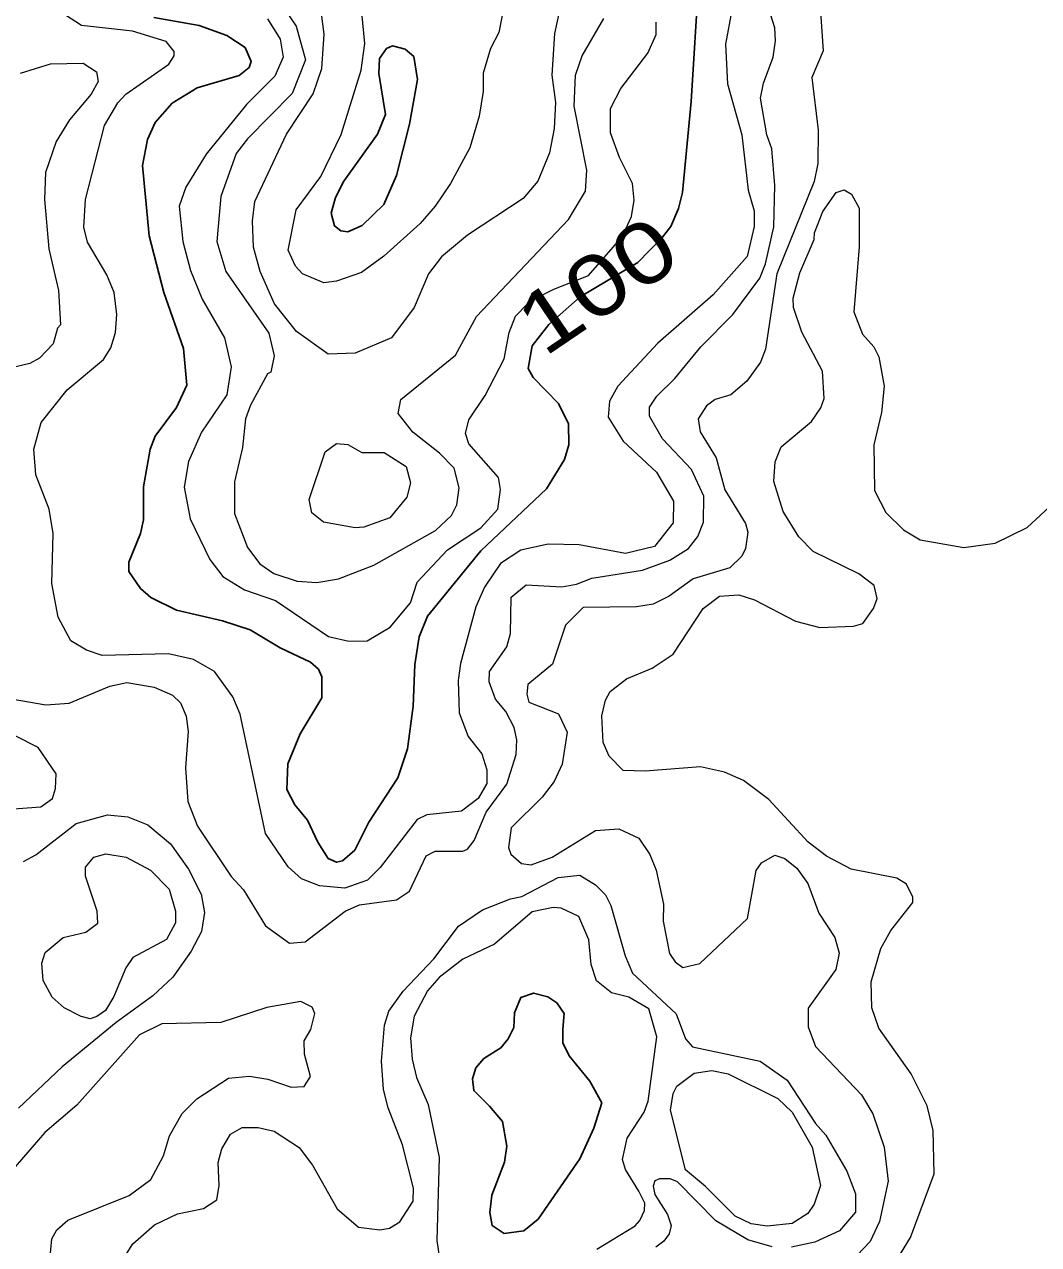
# Model space of a CAD drawing. Extents: x 673.6 to 698.9, y 7012 to 7040.1.
# Drawn here: x 694.053 to 695.387, y 7027.65 to 7029.254 of the extents above; entities that cross this region are included whole.
import ezdxf
from ezdxf.enums import TextEntityAlignment as Align

# ---------------------------------------------------------------- set-up
doc = ezdxf.new("R2010")
doc.units = 0
doc.header["$LTSCALE"] = 0.032
doc.layers.add('1', color=7, linetype='Continuous', lineweight=25)
doc.layers.add('2', color=7, linetype='Continuous', lineweight=13)
doc.layers.add('61', color=7, linetype='Continuous')

msp = doc.modelspace()

# ---------------------------------------------------------------- linework, layer by layer
at = {"layer": '1'}
msp.add_lwpolyline([(694.2235, 7029.2633), (694.2828, 7029.2528), (694.3193, 7029.2395), (694.3432, 7029.2236), (694.3512, 7029.2055), (694.3487, 7029.1977), (694.3357, 7029.187), (694.2802, 7029.1707), (694.2476, 7029.1504), (694.2253, 7029.1252), (694.2151, 7029.103), (694.2084, 7029.0685), (694.2173, 7028.9762), (694.2363, 7028.9018), (694.2625, 7028.8282), (694.2666, 7028.7797), (694.2533, 7028.7506), (694.2249, 7028.713), (694.2185, 7028.6956), (694.2096, 7028.6463), (694.2099, 7028.6027), (694.2058, 7028.5847), (694.1904, 7028.5472), (694.1903, 7028.5349), (694.2056, 7028.5127), (694.2193, 7028.5006), (694.2531, 7028.4842), (694.3136, 7028.4702), (694.3502, 7028.4582), (694.3893, 7028.4345), (694.4293, 7028.4157), (694.4399, 7028.4063), (694.4443, 7028.3963), (694.4441, 7028.3688), (694.4159, 7028.3216), (694.3996, 7028.282), (694.3982, 7028.2481), (694.4089, 7028.228), (694.4254, 7028.2079), (694.4389, 7028.1792), (694.4524, 7028.1574), (694.4636, 7028.1527), (694.4714, 7028.1546), (694.4874, 7028.1686), (694.5061, 7028.2053), (694.5442, 7028.2638), (694.5567, 7028.3019), (694.5643, 7028.3576), (694.5667, 7028.4124), (694.5722, 7028.449), (694.5831, 7028.4761), (694.6532, 7028.5619), (694.7398, 7028.6435), (694.7633, 7028.6823), (694.7688, 7028.7013), (694.7686, 7028.7291), (694.7554, 7028.7558), (694.722, 7028.7901), (694.7157, 7028.8016), (694.7206, 7028.8314), (694.7425, 7028.8595), (694.7839, 7028.8962), (694.8599, 7028.9413), (694.8918, 7028.9739), (694.9029, 7028.9885), (694.9134, 7029.012), (694.9185, 7029.0332), (694.9298, 7029.1529), (694.9397, 7029.3156)], dxfattribs=at)
for points in [[(694.5593, 7029.1228), (694.5426, 7029.0555), (694.5257, 7029.0172), (694.4973, 7028.9896), (694.4784, 7028.9816), (694.4694, 7028.9826), (694.4607, 7028.9892), (694.4567, 7029.0062), (694.4621, 7029.0264), (694.4731, 7029.0479), (694.5176, 7029.1097), (694.528, 7029.1356), (694.519, 7029.1894), (694.52, 7029.2094), (694.5294, 7029.2227), (694.5372, 7029.2261), (694.5538, 7029.2217), (694.5651, 7029.2118), (694.5699, 7029.1816)], [(694.8017, 7027.8031), (694.7836, 7027.7628), (694.7286, 7027.6834), (694.7099, 7027.6678), (694.6838, 7027.6645), (694.668, 7027.6748), (694.6653, 7027.6919), (694.6677, 7027.7148), (694.6842, 7027.7583), (694.6874, 7027.7793), (694.6816, 7027.8118), (694.6646, 7027.8319), (694.644, 7027.8525), (694.6423, 7027.8677), (694.6466, 7027.8822), (694.6573, 7027.8946), (694.6796, 7027.9084), (694.6893, 7027.9204), (694.6968, 7027.9354), (694.6977, 7027.9546), (694.706, 7027.9749), (694.7227, 7027.9805), (694.7412, 7027.9757), (694.7531, 7027.9677), (694.7627, 7027.9536), (694.7613, 7027.9332), (694.7613, 7027.9152), (694.7696, 7027.8979), (694.7967, 7027.8647), (694.8122, 7027.8362)]]:
    msp.add_lwpolyline(points, close=True, dxfattribs=at)
at = {"layer": '2'}
for points in [[(694.7651, 7029.3113), (694.75, 7029.2424), (694.7467, 7029.1874), (694.7515, 7029.1517), (694.7499, 7029.1172), (694.7437, 7029.0854), (694.7281, 7029.0481), (694.709, 7029.0254), (694.6359, 7028.977), (694.6016, 7028.9485), (694.5846, 7028.9261), (694.5655, 7028.8819), (694.5357, 7028.8421), (694.4882, 7028.822), (694.4526, 7028.8205), (694.4111, 7028.8503), (694.3818, 7028.887), (694.363, 7028.9294), (694.3542, 7028.9615), (694.353, 7028.9959), (694.356, 7029.0215), (694.3979, 7029.11), (694.4327, 7029.1631), (694.4442, 7029.196), (694.4474, 7029.2412), (694.4377, 7029.3169)], [(694.3803, 7029.2965), (694.4104, 7029.2518), (694.4228, 7029.2076), (694.4051, 7029.1633), (694.3463, 7029.1039), (694.3318, 7029.0845), (694.3113, 7029.0278), (694.3062, 7028.9687), (694.318, 7028.9292), (694.3747, 7028.8483), (694.3817, 7028.8184), (694.3772, 7028.7968), (694.3726, 7028.7946), (694.3504, 7028.7536), (694.3439, 7028.7355), (694.3398, 7028.698), (694.3292, 7028.6526), (694.3293, 7028.6111), (694.3466, 7028.5663), (694.3629, 7028.5451), (694.381, 7028.5321), (694.4116, 7028.5222), (694.4377, 7028.5206)], [(693.9492, 7028.3825), (694.0815, 7028.3595), (694.1119, 7028.3619), (694.1656, 7028.3841), (694.188, 7028.3889), (694.2239, 7028.3829), (694.248, 7028.3724), (694.2585, 7028.3623), (694.2658, 7028.3446), (694.2683, 7028.3246), (694.2651, 7028.2766), (694.2682, 7028.2324), (694.2806, 7028.2001), (694.3248, 7028.134), (694.3414, 7028.1162), (694.37, 7028.0688), (694.4018, 7028.0464), (694.4225, 7028.0481), (694.4749, 7028.0884), (694.4939, 7028.0965), (694.5425, 7028.1031), (694.5596, 7028.1144), (694.5814, 7028.1612), (694.5933, 7028.1671), (694.6295, 7028.1671), (694.6359, 7028.17), (694.6443, 7028.1813), (694.6605, 7028.2184), (694.6874, 7028.2552), (694.6998, 7028.2944), (694.7005, 7028.3134), (694.6973, 7028.3299), (694.6863, 7028.3509), (694.6724, 7028.3672), (694.6644, 7028.3899), (694.6647, 7028.4033), (694.6876, 7028.4357), (694.6923, 7028.4532), (694.6932, 7028.501), (694.7129, 7028.5174), (694.7597, 7028.5147), (694.7791, 7028.518), (694.7993, 7028.5262), (694.866, 7028.5364), (694.9018, 7028.5497), (694.9265, 7028.565), (694.9385, 7028.5808), (694.9462, 7028.5998), (694.9467, 7028.6339), (694.9302, 7028.669), (694.8923, 7028.7093), (694.8749, 7028.7392), (694.8749, 7028.7511), (694.8846, 7028.7656), (694.9084, 7028.7884), (694.9427, 7028.8301), (694.9847, 7028.8728), (695.02, 7028.9204), (695.0275, 7028.9394), (695.0384, 7028.988), (695.0399, 7029.0422), (695.0358, 7029.0905), (695.0293, 7029.109), (695.0211, 7029.1571), (695.0249, 7029.1768), (695.0376, 7029.2112), (695.0409, 7029.2327), (695.0397, 7029.2498), (695.0286, 7029.2858)], [(694.6841, 7029.2795), (694.6771, 7029.2436), (694.666, 7029.2223), (694.6564, 7029.1902), (694.6562, 7029.1661), (694.6512, 7029.1336), (694.6386, 7029.0919), (694.6134, 7029.0448), (694.5934, 7029.015), (694.5735, 7028.9924), (694.5258, 7028.9495), (694.4962, 7028.9278), (694.4636, 7028.9165), (694.447, 7028.9142), (694.4189, 7028.9263), (694.4096, 7028.9365), (694.4, 7028.9575), (694.4105, 7029.0103), (694.4431, 7029.0543), (694.4698, 7029.1092), (694.4959, 7029.194), (694.5009, 7029.2289), (694.4967, 7029.2699)], [(695.0992, 7029.2836), (695.1032, 7029.2194), (695.0885, 7029.1842), (695.0968, 7029.1152), (695.0966, 7029.0712), (695.0916, 7029.0478), (695.0424, 7028.9261), (695.0274, 7028.8271), (695.0211, 7028.8101), (695.003, 7028.7852), (694.9821, 7028.7671), (694.9612, 7028.7609), (694.9501, 7028.7527), (694.9391, 7028.7355), (694.9415, 7028.7186), (694.9626, 7028.6843), (694.9743, 7028.6422), (695.0012, 7028.598), (695.0045, 7028.5866), (695.0013, 7028.565), (694.9964, 7028.5551), (694.9807, 7028.5396), (694.9323, 7028.5254), (694.9008, 7028.5023), (694.88, 7028.4919), (694.8579, 7028.4885), (694.7878, 7028.4875), (694.7646, 7028.4643), (694.7477, 7028.4132), (694.715, 7028.3864), (694.7137, 7028.3734), (694.7163, 7028.3629), (694.7553, 7028.3479), (694.7667, 7028.3235), (694.7603, 7028.2815), (694.7497, 7028.2589), (694.7341, 7028.2383), (694.6931, 7028.198), (694.6898, 7028.1718), (694.6928, 7028.1633), (694.7068, 7028.1508), (694.7194, 7028.1492), (694.7472, 7028.1592), (694.8041, 7028.1943), (694.8347, 7028.1966), (694.8609, 7028.1842), (694.8754, 7028.1626), (694.8839, 7028.1422), (694.8936, 7028.0973), (694.8929, 7028.0752), (694.9012, 7028.0325), (694.9086, 7028.0218), (694.919, 7028.0144), (694.9412, 7028.0193), (695.004, 7028.0785), (695.0151, 7028.1417), (695.0223, 7028.1519), (695.0398, 7028.1621), (695.0528, 7028.1575), (695.0687, 7028.1449)], [(694.3368, 7028.3473), (694.3271, 7028.37), (694.3032, 7028.4034), (694.2753, 7028.4193), (694.2428, 7028.4267), (694.1553, 7028.4243), (694.1346, 7028.4316), (694.114, 7028.4435), (694.0975, 7028.4749), (694.0893, 7028.5189), (694.0908, 7028.585), (694.0857, 7028.6166), (694.0682, 7028.6621), (694.0654, 7028.6959), (694.0754, 7028.7308), (694.1092, 7028.7739), (694.1571, 7028.8136), (694.1669, 7028.8289), (694.173, 7028.8489), (694.1746, 7028.8729), (694.1713, 7028.9018), (694.1615, 7028.9248), (694.1359, 7028.9679), (694.1311, 7028.9874), (694.1337, 7029.0239), (694.1585, 7029.1211), (694.1759, 7029.151), (694.1864, 7029.1626), (694.243, 7029.2021), (694.2502, 7029.2127), (694.2499, 7029.2185), (694.2396, 7029.2315), (694.1952, 7029.2452), (694.1283, 7029.2528), (694.1071, 7029.2663)], [(694.9832, 7029.2729), (694.9751, 7029.228), (694.9776, 7029.176), (694.9964, 7029.1089), (695.0047, 7029.0361), (695.0128, 7029.009), (695.0128, 7028.9886), (695.0033, 7028.949), (694.9589, 7028.8988), (694.8861, 7028.835), (694.8332, 7028.7787), (694.8223, 7028.7588), (694.8207, 7028.7376), (694.8403, 7028.7061), (694.8844, 7028.6654), (694.9067, 7028.6273), (694.906, 7028.5989), (694.8815, 7028.5676), (694.8437, 7028.5584), (694.7824, 7028.5699), (694.7419, 7028.5708), (694.706, 7028.5628), (694.6792, 7028.5452), (694.6583, 7028.5144), (694.6467, 7028.4882), (694.6267, 7028.4141), (694.6234, 7028.3915), (694.6247, 7028.3489), (694.6367, 7028.3179), (694.6544, 7028.2953), (694.661, 7028.2743), (694.6611, 7028.2563), (694.6499, 7028.2365), (694.6277, 7028.2196), (694.5822, 7028.2148), (694.5695, 7028.2086), (694.5211, 7028.1455), (694.5043, 7028.129), (694.4746, 7028.1187)], [(694.3727, 7029.2614), (694.3895, 7029.2348), (694.3932, 7029.2112), (694.3825, 7029.1861), (694.3453, 7029.149), (694.2921, 7029.0837), (694.2652, 7029.0403), (694.2568, 7029.0154), (694.2615, 7028.9687), (694.2714, 7028.9305), (694.2868, 7028.8929), (694.3163, 7028.8419), (694.325, 7028.804), (694.3193, 7028.7671), (694.2858, 7028.718), (694.2687, 7028.6796), (694.2634, 7028.6459), (694.271, 7028.604), (694.2969, 7028.5507), (694.3139, 7028.5283), (694.3426, 7028.5109), (694.3831, 7028.4968), (694.4528, 7028.4496), (694.4796, 7028.4433), (694.5037, 7028.4439), (694.534, 7028.4617), (694.5607, 7028.4936), (694.5697, 7028.5208), (694.6096, 7028.5634), (694.6532, 7028.5923), (694.6758, 7028.6169), (694.6793, 7028.6427), (694.6766, 7028.6585), (694.6377, 7028.7026), (694.6333, 7028.7162), (694.6373, 7028.7341), (694.659, 7028.7661), (694.684, 7028.8144), (694.6907, 7028.8489), (694.6987, 7028.8705), (694.7141, 7028.8863)], [(694.7141, 7028.8863), (694.7253, 7028.8938), (694.7493, 7028.9061), (694.7949, 7028.9241), (694.8391, 7028.9749), (694.8516, 7029.0017), (694.8551, 7029.023), (694.8525, 7029.0448), (694.8355, 7029.079), (694.8236, 7029.1117), (694.8238, 7029.1435), (694.8375, 7029.1701), (694.8727, 7029.2163), (694.8839, 7029.2411), (694.8839, 7029.257)], [(694.7684, 7028.9977), (694.7909, 7029.035), (694.7926, 7029.0626), (694.7762, 7029.1468), (694.7779, 7029.1875), (694.7866, 7029.2127), (694.815, 7029.262)], [(694.0482, 7029.1902), (694.0875, 7029.2025), (694.1303, 7029.203), (694.1481, 7029.192), (694.15, 7029.179), (694.1409, 7029.1626), (694.1125, 7029.1289), (694.0948, 7029.1001), (694.081, 7029.0596), (694.0794, 7029.024), (694.0851, 7028.9593), (694.0981, 7028.9041), (694.1006, 7028.859), (694.0966, 7028.8546), (694.0909, 7028.834), (694.0732, 7028.8155), (694.0603, 7028.8083), (694.0344, 7028.802)], [(695.187, 7027.6082), (695.2182, 7027.6593), (695.2494, 7027.7428), (695.2479, 7027.7999), (695.2403, 7027.8322), (695.2193, 7027.8743), (695.1764, 7027.9343), (695.1674, 7027.9614), (695.1666, 7027.9954), (695.179, 7028.0394), (695.1925, 7028.0627), (695.2215, 7028.0996), (695.2214, 7028.1065), (695.2128, 7028.1237), (695.2001, 7028.1317), (695.1404, 7028.1433), (695.1076, 7028.1604), (695.0838, 7028.1792), (695.032, 7028.2351), (694.9988, 7028.26), (694.9738, 7028.2711), (694.9419, 7028.2782), (694.8694, 7028.2724), (694.8406, 7028.2732), (694.822, 7028.292), (694.814, 7028.3101), (694.8124, 7028.3453), (694.8171, 7028.3657), (694.8234, 7028.377), (694.8449, 7028.3937), (694.8784, 7028.4077), (694.906, 7028.4261), (694.9457, 7028.4863), (694.9669, 7028.5025), (694.9926, 7028.5042), (695.0131, 7028.4974), (695.0668, 7028.4697), (695.0992, 7028.4614), (695.1431, 7028.4629), (695.1555, 7028.4667), (695.1697, 7028.4861), (695.1746, 7028.4992), (695.1704, 7028.5166), (695.1505, 7028.5317), (695.0901, 7028.5611), (695.0714, 7028.5803), (695.0508, 7028.6139), (695.0387, 7028.6531), (695.0401, 7028.6789), (695.0483, 7028.6988), (695.0881, 7028.7322), (695.1005, 7028.7502), (695.1048, 7028.7622), (695.1026, 7028.7982), (695.0752, 7028.8496), (695.0643, 7028.8818), (695.0639, 7028.8944), (695.0726, 7028.9274), (695.0916, 7028.9715), (695.0918, 7028.9803), (695.1031, 7029.0083), (695.1204, 7029.0331), (695.131, 7029.0366), (695.1408, 7029.031), (695.1509, 7029.0124), (695.1509, 7028.9619), (695.1435, 7028.8764), (695.1551, 7028.847), (695.1699, 7028.8301), (695.1764, 7028.8171), (695.1837, 7028.7786), (695.1803, 7028.7437), (695.1698, 7028.7013), (695.1708, 7028.6413), (695.1857, 7028.6123), (695.2088, 7028.5898), (695.2311, 7028.5766), (695.2885, 7028.5666), (695.3297, 7028.5722), (695.3717, 7028.5925), (695.4301, 7028.6468)], [(694.6218, 7028.6223), (694.6249, 7028.6447), (694.6183, 7028.6708), (694.5989, 7028.6904), (694.5639, 7028.718), (694.5446, 7028.7426), (694.548, 7028.7608), (694.6198, 7028.8194), (694.6477, 7028.8702), (694.7684, 7028.9977)], [(694.4377, 7028.5206), (694.4661, 7028.5252), (694.5127, 7028.5434), (694.5935, 7028.5888), (694.6147, 7028.6087), (694.6218, 7028.6223)], [(694.4746, 7028.1187), (694.4413, 7028.1215), (694.4176, 7028.1307), (694.4, 7028.1464), (694.37, 7028.1906), (694.3368, 7028.3473)], [(694.0215, 7028.2215), (694.0749, 7028.2255), (694.0899, 7028.2364), (694.0941, 7028.2494), (694.0949, 7028.2687), (694.0711, 7028.3035), (694.0408, 7028.3186)], [(694.0519, 7028.1537), (694.0681, 7028.1624), (694.1214, 7028.2037), (694.1622, 7028.2149), (694.189, 7028.2121), (694.2154, 7028.2018), (694.2453, 7028.177), (694.2691, 7028.1433), (694.2855, 7028.1107), (694.2898, 7028.0865), (694.2861, 7028.0614), (694.2723, 7028.0357), (694.2484, 7028.0017), (694.2219, 7027.977), (694.1738, 7027.942), (694.1029, 7027.8834), (694.0455, 7027.8293)], [(695.0687, 7028.1449), (695.0834, 7028.1247), (695.0979, 7028.0856), (695.1188, 7028.0537), (695.1246, 7028.0331), (695.1199, 7028.0116)], [(694.1688, 7027.6084), (694.1958, 7027.6508), (694.2242, 7027.6759), (694.2543, 7027.6905), (694.2887, 7027.6974), (694.306, 7027.7087), (694.3093, 7027.7274), (694.3081, 7027.758), (694.3128, 7027.776), (694.3242, 7027.7949), (694.3394, 7027.8039), (694.3604, 7027.8039), (694.3817, 7027.799), (694.4146, 7027.7776), (694.432, 7027.7543), (694.4642, 7027.6971), (694.4923, 7027.6727), (694.5206, 7027.6692), (694.533, 7027.6715), (694.5467, 7027.6798), (694.5641, 7027.7068), (694.5649, 7027.7241), (694.5504, 7027.781), (694.5316, 7027.8295), (694.5255, 7027.8536), (694.5226, 7027.8909), (694.5264, 7027.9383), (694.5322, 7027.9567), (694.551, 7027.9831), (694.5917, 7028.0255), (694.6237, 7028.0686), (694.6554, 7028.0899), (694.6922, 7028.1047), (694.7073, 7028.1074), (694.7549, 7028.1326), (694.7835, 7028.1358), (694.8041, 7028.1227), (694.8171, 7028.1096), (694.8241, 7028.0958), (694.8431, 7028.0295), (694.8528, 7028.0069), (694.91, 7027.9535), (694.9222, 7027.9204), (694.9317, 7027.9098), (695.0207, 7027.891)], [(694.8058, 7027.6437), (694.8561, 7027.6745), (694.8622, 7027.6816), (694.8686, 7027.6947), (694.8689, 7027.7045), (694.8611, 7027.7202), (694.8433, 7027.7488), (694.8395, 7027.7616), (694.8458, 7027.79), (694.8682, 7027.8238), (694.8731, 7027.8385), (694.8845, 7027.9232), (694.874, 7027.9598), (694.8478, 7027.9753), (694.8253, 7027.9808), (694.8053, 7027.9968), (694.7985, 7028.0181), (694.7955, 7028.0504), (694.7822, 7028.0812), (694.7588, 7028.0924), (694.7482, 7028.0932), (694.7208, 7028.0876), (694.6713, 7028.045), (694.6298, 7028.0251), (694.5987, 7028.0011), (694.5833, 7027.9837), (694.5657, 7027.9501), (694.5609, 7027.9219), (694.5628, 7027.8936), (694.5688, 7027.8698), (694.5839, 7027.834), (694.5986, 7027.7646), (694.5954, 7027.6555), (694.601, 7027.6165)], [(695.1199, 7028.0116), (695.0836, 7027.9606), (695.0836, 7027.9364), (695.0931, 7027.9102), (695.154, 7027.8469), (695.1689, 7027.822), (695.1836, 7027.778), (695.1887, 7027.7333), (695.1776, 7027.6802), (695.165, 7027.6541), (695.1315, 7027.6185)], [(694.2604, 7027.8223), (694.2798, 7027.8417), (694.3216, 7027.8689), (694.3493, 7027.8714), (694.3732, 7027.8673), (694.404, 7027.8567), (694.4211, 7027.8576), (694.4295, 7027.871), (694.4213, 7027.9003), (694.4212, 7027.9178), (694.4297, 7027.9328), (694.435, 7027.9539), (694.4315, 7027.9619), (694.4165, 7027.9697), (694.3719, 7027.9617), (694.3114, 7027.9421), (694.2338, 7027.9403), (694.2043, 7027.9255), (694.1219, 7027.8334), (694.0799, 7027.7971), (694.0296, 7027.7392), (693.9479, 7027.6897), (693.906, 7027.6507), (693.8776, 7027.6357)], [(695.0207, 7027.891), (695.0559, 7027.8659), (695.0933, 7027.809), (695.1067, 7027.7938), (695.1344, 7027.7464), (695.1459, 7027.7168), (695.1459, 7027.6927), (695.1248, 7027.668), (695.0923, 7027.6531), (695.0617, 7027.6465)], [(694.1103, 7027.6821), (694.1911, 7027.7145), (694.2196, 7027.7357), (694.236, 7027.7667), (694.2438, 7027.7927), (694.2604, 7027.8223)], [(695.0362, 7027.647), (695.0043, 7027.6562), (694.9622, 7027.6812), (694.912, 7027.7322), (694.9024, 7027.7365), (694.888, 7027.7364), (694.8821, 7027.7337), (694.88, 7027.7266), (694.8821, 7027.7157), (694.8986, 7027.6895), (694.9036, 7027.6749), (694.9009, 7027.6641), (694.8941, 7027.6542), (694.8833, 7027.6464)], [(694.0851, 7027.6154), (694.0892, 7027.6574), (694.0958, 7027.6692), (694.1103, 7027.6821)]]:
    msp.add_lwpolyline(points, dxfattribs=at)
for points in [[(694.4966, 7028.6913), (694.5263, 7028.6913), (694.5551, 7028.6731), (694.5609, 7028.6513), (694.5561, 7028.6328), (694.5336, 7028.6053), (694.4995, 7028.5932), (694.4882, 7028.5921), (694.4465, 7028.5996), (694.4311, 7028.6119), (694.4277, 7028.6294), (694.4485, 7028.6923), (694.4634, 7028.7033), (694.4786, 7028.702)], [(694.1041, 7028.0537), (694.1338, 7028.0605), (694.1499, 7028.0725), (694.1487, 7028.0882), (694.1336, 7028.1343), (694.1337, 7028.1461), (694.1444, 7028.1594), (694.1602, 7028.1638), (694.1871, 7028.1593), (694.2188, 7028.1421), (694.2436, 7028.117), (694.2519, 7028.0883), (694.2519, 7028.073), (694.2398, 7028.051), (694.1958, 7028.0272), (694.1866, 7028.0137), (694.1709, 7027.9759), (694.1599, 7027.9579), (694.1486, 7027.9497), (694.1396, 7027.9467), (694.1277, 7027.95), (694.1056, 7027.961), (694.0898, 7027.975), (694.0778, 7027.9971), (694.0761, 7028.0197), (694.0803, 7028.0339)], [(694.9027, 7027.8267), (694.9061, 7027.8485), (694.9109, 7027.858), (694.9338, 7027.8752), (694.9569, 7027.8787), (694.9783, 7027.8746), (695.0438, 7027.8419), (695.0627, 7027.8239), (695.0891, 7027.778), (695.0999, 7027.7276), (695.0914, 7027.7031), (695.0833, 7027.6908), (695.0628, 7027.6778), (695.0297, 7027.6742), (695.0086, 7027.6773), (694.9879, 7027.6873), (694.9485, 7027.7261), (694.9226, 7027.7482)]]:
    msp.add_lwpolyline(points, close=True, dxfattribs=at)

# ---------------------------------------------------------------- texts
at = {"layer": '61', "width": 1.25}
msp.add_text('100', height=0.08, rotation=34.12, dxfattribs=at).set_placement((694.8287, 7028.8783), align=Align.CENTER)

doc.saveas('drawing.dxf')
